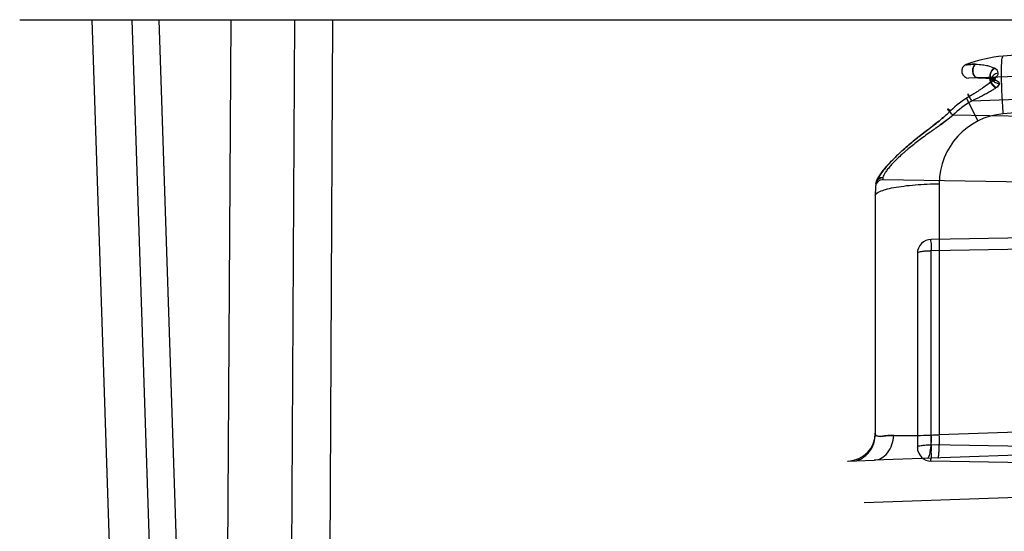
# Model space of a CAD drawing. Header units: millimetres. Extents: x 0 to 297, y 0 to 210.
# Tile 276 of 438: x 146.239 to 146.66, y 159.618 to 159.837. Entities that reach past the tile are written whole.
import ezdxf

# ---------------------------------------------------------------- set-up
doc = ezdxf.new("R2010")
doc.units = ezdxf.units.MM
doc.header["$LTSCALE"] = 16.335
doc.layers.add('INTFCLR_144815', color=7, linetype='CONTINUOUS')
doc.layers.add('INTFCLR_72935', color=7, linetype='CONTINUOUS')

msp = doc.modelspace()

# ---------------------------------------------------------------- linework, layer by layer
at = {"layer": 'INTFCLR_144815', "color": 6, "linetype": 'Continuous'}
msp.add_line((146.2386356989, 159.8370621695), (147.3604432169, 159.8370621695), dxfattribs=at)
at = {"layer": 'INTFCLR_144815', "color": 9, "linetype": 'Continuous'}
for p, q in [((146.2851556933, 159.3689564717), (146.2697055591, 159.8370621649)), ((146.3023041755, 159.3697227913), (146.2867607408, 159.8370621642)), ((146.2981188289, 159.8370621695), (146.3137612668, 159.3691406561)), ((146.2981262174, 159.8370621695), (146.3137477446, 159.3697688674)), ((146.326092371, 159.3691406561), (146.3290991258, 159.8370621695)), ((146.3260964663, 159.3697688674), (146.3290992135, 159.8370621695)), ((146.3561845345, 159.8370621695), (146.3535427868, 159.3697688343)), ((146.37243563, 159.8370621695), (146.3700117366, 159.3699259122))]:
    msp.add_line(p, q, dxfattribs=at)
at = {"layer": 'INTFCLR_72935', "color": 9, "linetype": 'Continuous'}
for p, q in [((146.8326356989, 159.8366688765), (146.6594063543, 159.8215132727)), ((146.8326356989, 159.8186688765), (146.6447050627, 159.8121061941)), ((146.8326356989, 159.8119726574), (146.6594063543, 159.7968170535)), ((146.8326356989, 159.8087586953), (146.6458070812, 159.8022344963)), ((146.6436247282, 159.8034443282), (146.6485226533, 159.7937228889)), ((146.6325998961, 159.7921474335), (146.637839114, 159.7962231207)), ((146.8326356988, 159.7928229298), (146.637839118, 159.7962231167)), ((146.6079284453, 159.7695198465), (146.6078183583, 159.7685930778)), ((146.8326356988, 159.7646688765), (146.6078183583, 159.7685930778)), ((146.6320210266, 159.7669312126), (146.6320210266, 159.6595582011)), ((146.6046356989, 159.7617415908), (146.6046356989, 159.659720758)), ((146.8326356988, 159.7466688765), (146.6285309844, 159.7431062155)), ((146.6809621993, 159.73906405), (146.6285309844, 159.7381488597)), ((146.6226356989, 159.7371071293), (146.6226356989, 159.6542196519)), ((146.6285309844, 159.6552613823), (146.6285309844, 159.7381488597)), ((146.6992763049, 159.6619068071), (146.6320210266, 159.659558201)), ((146.8326356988, 159.6566688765), (146.6041719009, 159.6486907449)), ((146.6285309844, 159.6552613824), (146.628510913, 159.6542196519)), ((146.8326356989, 159.6516987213), (146.6285309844, 159.6552613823)), ((146.8326356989, 159.6446579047), (146.6285309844, 159.6482205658))]:
    msp.add_line(p, q, dxfattribs=at)
at = {"layer": 'INTFCLR_72935', "color": 7, "linetype": 'Continuous'}
msp.add_line((146.6561219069, 159.807805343), (146.656394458, 159.8080020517), dxfattribs=at)
msp.add_line((146.6561219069, 159.807805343), (146.656394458, 159.8080020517), dxfattribs=at)
at = {"layer": 'INTFCLR_72935', "color": 6, "linetype": 'Continuous'}
for p, q in [((146.5927102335, 159.6482904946), (146.5930544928, 159.6483025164)), ((146.5930544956, 159.6483025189), (146.5966369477, 159.6484276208)), ((146.5966369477, 159.6484276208), (146.6041719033, 159.6486907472)), ((146.5998689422, 159.6305295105), (146.8326356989, 159.6386579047))]:
    msp.add_line(p, q, dxfattribs=at)
at = {"layer": 'INTFCLR_72935', "color": 9, "linetype": 'Continuous'}
for centre, radius, start, end in [((146.6646356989, 159.7617415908), 0.06, 95.0000000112, 110.5788977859), ((146.6446003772, 159.815104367), 0.003, 110.5788977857, 272.0000000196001), ((146.6664767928, 159.7677910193), 0.04234843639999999, 120.5007754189, 134.4268767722), ((146.6664222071, 159.7666231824), 0.0411478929, 120.0662323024, 133.9987627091), ((146.6665855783, 159.7676221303), 0.0425493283, 120.5087066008, 122.6585053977), ((146.6620210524, 159.7669311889), 0.0300000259, 95.0000452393, 179.9999547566), ((146.6077660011, 159.7655935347), 0.003, 89.0000000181, 176.125114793), ((146.6646356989, 159.7617415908), 0.06, 175.0732094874, 180), ((146.6286356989, 159.7371071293), 0.006, 90.9999999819, 180.0000000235), ((146.5926356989, 159.6602952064), 0.012, 271.9999999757, 360), ((146.6140804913, 160.0782955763), 0.4191215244, 272.0018423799, 272.4533006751), ((146.6286356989, 159.6542196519), 0.006, 180.0000000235, 269.0000000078)]:
    msp.add_arc(centre, radius, start, end, dxfattribs=at)
for points, knots in [([(146.6594063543, 159.7968170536), (146.6591737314, 159.7999580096), (146.6588855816, 159.8045590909), (146.6586627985, 159.8104439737), (146.6586073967, 159.8137302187), (146.6586247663, 159.8160427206), (146.6586787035, 159.818062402), (146.6588059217, 159.8198491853), (146.6590571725, 159.8211212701), (146.6592902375, 159.8215031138), (146.6594063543, 159.8215132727)], [0, 0, 0, 0, 0.3800388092, 0.5562130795, 0.7104722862, 0.7767893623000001, 0.8348722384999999, 0.9554954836, 0.9859353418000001, 1, 1, 1, 1]), ([(146.6435458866, 159.8179129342), (146.6429281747, 159.817682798), (146.6461553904, 159.8180650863), (146.6468349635, 159.8179734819), (146.6474908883, 159.8179854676)], [0, 0, 0, 0, 0.5011994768, 1, 1, 1, 1]), ([(146.6435458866, 159.8179129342), (146.6429281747, 159.817682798), (146.6461553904, 159.8180650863), (146.6468349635, 159.8179734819), (146.6474908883, 159.8179854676)], [0, 0, 0, 0, 0.5011994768, 1, 1, 1, 1]), ([(146.6474908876, 159.8179854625), (146.646834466, 159.8179729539), (146.6461552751, 159.8180657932), (146.6429289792, 159.8176821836), (146.6435459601, 159.8179127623)], [0, 0, 0, 0, 0.4991946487, 1, 1, 1, 1]), ([(146.6474908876, 159.8179854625), (146.646834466, 159.8179729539), (146.6461552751, 159.8180657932), (146.6429289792, 159.8176821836), (146.6435459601, 159.8179127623)], [0, 0, 0, 0, 0.4991946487, 1, 1, 1, 1]), ([(146.6474908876, 159.8179854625), (146.6473179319, 159.8178718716), (146.6467006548, 159.8172838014), (146.6462533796, 159.8158150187), (146.646355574, 159.8137654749), (146.6475807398, 159.812206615), (146.6484494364, 159.8122369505)], [0, 0, 0, 0, 0.08972429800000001, 0.3628564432, 0.6230906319, 1, 1, 1, 1]), ([(146.6484494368, 159.8122369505), (146.648266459, 159.8122305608), (146.6475233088, 159.8123623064), (146.6465854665, 159.8134930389), (146.6461301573, 159.8155567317), (146.6466508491, 159.817433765), (146.6474908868, 159.8179854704)], [0, 0, 0, 0, 0.07883333, 0.3143047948, 0.567270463, 1, 1, 1, 1]), ([(146.6474908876, 159.8179854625), (146.6485339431, 159.8180069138), (146.6502833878, 159.8179051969), (146.653015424, 159.817380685), (146.6546775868, 159.8168039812), (146.6555953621, 159.8163167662)], [0, 0, 0, 0, 0.3750966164, 0.6264115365, 1, 1, 1, 1]), ([(146.656196, 159.8111657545), (146.6559937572, 159.8110792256), (146.6552789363, 159.8108543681), (146.6538673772, 159.8115215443), (146.6535681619, 159.813962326), (146.6545858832, 159.8157058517), (146.6555953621, 159.8163167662)], [0, 0, 0, 0, 0.0888801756, 0.2965263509, 0.5232500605, 1, 1, 1, 1]), ([(146.6555914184, 159.8163189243), (146.6553730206, 159.8161866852), (146.6547505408, 159.8156881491), (146.6541184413, 159.8147383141), (146.653784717, 159.813607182), (146.6536924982, 159.8123597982), (146.6545206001, 159.8108390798), (146.6557719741, 159.8109874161), (146.6561922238, 159.8111672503)], [0, 0, 0, 0, 0.1019473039, 0.3156559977, 0.4429144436, 0.568418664, 0.81747431, 1, 1, 1, 1]), ([(146.6577861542, 159.809745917), (146.657505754, 159.8097382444), (146.6567002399, 159.8098048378), (146.6554060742, 159.8103142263), (146.6543817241, 159.8118002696), (146.6551323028, 159.8137509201), (146.6564953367, 159.8142446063), (146.6572559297, 159.8143159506)], [0, 0, 0, 0, 0.106078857, 0.303547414, 0.5116360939, 0.7111033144, 1, 1, 1, 1]), ([(146.6555351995, 159.8116591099), (146.655747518, 159.8118606), (146.6564813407, 159.8125959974), (146.6572594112, 159.8135448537), (146.6572556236, 159.8143159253)], [0, 0, 0, 0, 0.2751553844, 1, 1, 1, 1]), ([(146.6555369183, 159.8116606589), (146.6557491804, 159.8118619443), (146.6564851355, 159.8125973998), (146.6572430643, 159.813545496), (146.6572559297, 159.8143159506)], [0, 0, 0, 0, 0.27516577, 1, 1, 1, 1]), ([(146.6555369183, 159.8116606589), (146.6550647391, 159.8112081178), (146.6540506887, 159.8103567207), (146.6523597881, 159.8090647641), (146.6507129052, 159.8079045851), (146.6491444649, 159.8068540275), (146.6477766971, 159.8059757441), (146.6463896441, 159.8051170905), (146.6454539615, 159.8045589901), (146.644984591, 159.8042805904)], [0, 0, 0, 0, 0.1521284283, 0.3074961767, 0.494994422, 0.6205658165, 0.7465887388, 0.8730623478, 1, 1, 1, 1]), ([(146.656196, 159.8111657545), (146.6556013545, 159.8113964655), (146.6543508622, 159.8117526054), (146.6517666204, 159.8121952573), (146.6497743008, 159.8122832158), (146.6484494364, 159.8122369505)], [0, 0, 0, 0, 0.2434256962, 0.4940639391, 1, 1, 1, 1]), ([(146.6484494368, 159.8122369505), (146.6487808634, 159.8122485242), (146.6497729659, 159.8122633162), (146.6514245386, 159.8121894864), (146.6536936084, 159.8118995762), (146.6552892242, 159.8115173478), (146.6561922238, 159.8111672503)], [0, 0, 0, 0, 0.1266139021, 0.3787558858, 0.6302353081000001, 1, 1, 1, 1]), ([(146.6561187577, 159.8078097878), (146.6559027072, 159.807962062), (146.6552807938, 159.8084756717), (146.6545590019, 159.809314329), (146.654015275, 159.8102748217), (146.6537613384, 159.8110034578), (146.653753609, 159.811773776), (146.6545922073, 159.8122034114), (146.6551812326, 159.8118704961), (146.6555369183, 159.8116606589)], [0, 0, 0, 0, 0.121074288, 0.3683290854, 0.5030527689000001, 0.6209147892, 0.7297653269, 0.8108355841, 1, 1, 1, 1]), ([(146.6561187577, 159.8078097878), (146.6556493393, 159.8074760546), (146.6546620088, 159.8068370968), (146.6530130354, 159.8058787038), (146.6514082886, 159.8050074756), (146.649875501, 159.8042140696), (146.6485370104, 159.8035431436), (146.647179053, 159.8028833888), (146.6462661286, 159.8024501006), (146.6458070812, 159.8022344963)], [0, 0, 0, 0, 0.1472520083, 0.3003943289, 0.4875634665, 0.6140216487, 0.7416484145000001, 0.8703383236, 1, 1, 1, 1]), ([(146.6561170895, 159.8078085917), (146.6563015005, 159.8079396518), (146.6569574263, 159.8084455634), (146.657788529, 159.8091128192), (146.6577861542, 159.809745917)], [0, 0, 0, 0, 0.263270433, 1, 1, 1, 1]), ([(146.6577861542, 159.809745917), (146.6577812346, 159.8093355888), (146.6571478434, 159.8085828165), (146.6564900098, 159.8080739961), (146.6561187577, 159.8078097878)], [0, 0, 0, 0, 0.4738395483, 1, 1, 1, 1]), ([(146.6449847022, 159.8042803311), (146.6448775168, 159.8044499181), (146.64465542, 159.8047825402), (146.6444751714, 159.8050711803), (146.644145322, 159.8054528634), (146.6444619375, 159.8044802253), (146.6449509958, 159.8038065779), (146.6455127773, 159.8027315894), (146.6458070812, 159.8022344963)], [0, 0, 0, 0, 0.1241647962, 0.2275712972, 0.2747140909, 0.3212039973, 0.6424698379, 1, 1, 1, 1]), ([(146.6368329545, 159.7980339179), (146.63644297, 159.7976498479), (146.6356474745, 159.7968981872), (146.6340126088, 159.7954420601), (146.6319001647, 159.793693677), (146.6297346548, 159.792005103), (146.6279901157, 159.7906626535), (146.6262454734, 159.7893265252), (146.6240804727, 159.7876561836), (146.6215217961, 159.7856298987), (146.6190256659, 159.7835687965), (146.6170054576, 159.7818114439), (146.6154381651, 159.7803882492), (146.6139434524, 159.7789826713), (146.6121786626, 159.7772434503), (146.6096900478, 159.7745901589), (146.6075356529, 159.7720311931), (146.6057541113, 159.7692956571), (146.6049369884, 159.7678178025), (146.604857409, 159.7668945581)], [0, 0, 0, 0, 0.0364387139, 0.0728413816, 0.1457337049, 0.2189333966, 0.255645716, 0.2922775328, 0.365226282, 0.4376831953, 0.5095491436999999, 0.5807078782, 0.6159145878, 0.6504777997, 0.7173040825, 0.7807661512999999, 0.8928932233, 0.9383095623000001, 1, 1, 1, 1]), ([(146.6048574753, 159.7668945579), (146.6048912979, 159.7672869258), (146.6051896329, 159.768195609), (146.6059453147, 159.7696249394), (146.6080951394, 159.7728375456), (146.6106538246, 159.7756918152), (146.6132262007, 159.7782746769), (146.6146978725, 159.7797066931), (146.6166241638, 159.7814803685), (146.619032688, 159.7835769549), (146.6211164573, 159.7852945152), (146.622821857, 159.7866583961), (146.6245458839, 159.7880162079), (146.6267166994, 159.7896882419), (146.6301905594, 159.7923460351), (146.6331957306, 159.7947168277), (146.6356461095, 159.796896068), (146.6364433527, 159.7976477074), (146.6368329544, 159.7980339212)], [0, 0, 0, 0, 0.0262120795, 0.0625250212, 0.1076642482, 0.2830284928, 0.3163416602, 0.3503516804, 0.4196827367, 0.4905949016, 0.5628604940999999, 0.5993969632, 0.6359370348, 0.7089225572, 0.7817633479, 0.9270944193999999, 0.963486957, 1, 1, 1, 1]), ([(146.637839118, 159.7962231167), (146.6374300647, 159.7966346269), (146.6368212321, 159.797247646), (146.6361241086, 159.7981518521), (146.6357584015, 159.7984968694), (146.6356044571, 159.7990126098), (146.6360667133, 159.7986964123), (146.6363585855, 159.7984589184), (146.6366780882, 159.7981766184), (146.6368329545, 159.7980339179)], [0, 0, 0, 0, 0.3513097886, 0.5331837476, 0.6616689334, 0.7037773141, 0.7620544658, 0.8724961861, 1, 1, 1, 1]), ([(146.637839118, 159.7962231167), (146.6374549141, 159.795895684), (146.6366803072, 159.7952462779), (146.6350922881, 159.7939883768), (146.6330576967, 159.7924690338), (146.63099038, 159.790989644), (146.6293322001, 159.7898119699), (146.6276854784, 159.7886414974), (146.6256527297, 159.7871818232), (146.6232632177, 159.7854138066), (146.6209459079, 159.7836236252), (146.6190738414, 159.7821063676), (146.6176285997, 159.7808803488), (146.6162567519, 159.7796775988), (146.6146427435, 159.7781959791), (146.6128547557, 159.7764364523), (146.6112846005, 159.774749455), (146.6099513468, 159.7731749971), (146.6087736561, 159.7715198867), (146.6080092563, 159.7702950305), (146.6079284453, 159.7695198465)], [0, 0, 0, 0, 0.0374236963, 0.0749285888, 0.1501732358, 0.2256449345, 0.2633880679, 0.3009523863, 0.3754224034, 0.4489121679, 0.521306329, 0.5924934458, 0.6275337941, 0.6618037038, 0.7277421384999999, 0.7899469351, 0.8476680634, 0.8987343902, 0.9422199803, 1, 1, 1, 1]), ([(146.6079284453, 159.7695198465), (146.6075666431, 159.7695317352), (146.6061363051, 159.7693639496), (146.6049483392, 159.7679494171), (146.604857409, 159.7668945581)], [0, 0, 0, 0, 0.2547899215, 1, 1, 1, 1]), ([(146.6048574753, 159.7668945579), (146.6048874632, 159.7672424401), (146.6052560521, 159.7686489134), (146.6068552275, 159.7695551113), (146.6079284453, 159.7695198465)], [0, 0, 0, 0, 0.2453828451, 1, 1, 1, 1]), ([(146.6046356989, 159.7617415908), (146.6046356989, 159.7626191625), (146.6066576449, 159.7637136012), (146.6092565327, 159.764570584), (146.6127896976, 159.7653608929), (146.6170038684, 159.7659929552), (146.6235149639, 159.7666575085), (146.6285850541, 159.7668790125), (146.6320210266, 159.7669312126)], [0, 0, 0, 0, 0.0925205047, 0.1855552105, 0.3114203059, 0.4650078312, 0.6377109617, 1, 1, 1, 1]), ([(146.6285309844, 159.7431062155), (146.6279553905, 159.7430961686), (146.6287080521, 159.7412488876), (146.6284395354, 159.7398877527), (146.628522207, 159.7387391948), (146.6285309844, 159.7381488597)], [0, 0, 0, 0, 0.3483482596, 0.6427453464, 1, 1, 1, 1]), ([(146.6285309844, 159.7381488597), (146.6280151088, 159.738147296), (146.6269742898, 159.738118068), (146.6253554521, 159.7380134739), (146.6240825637, 159.7377520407), (146.6226356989, 159.7375744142), (146.6226356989, 159.7371071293)], [0, 0, 0, 0, 0.2548598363, 0.5212552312, 0.7691466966, 1, 1, 1, 1]), ([(146.5966369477, 159.6484276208), (146.5977647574, 159.6488257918), (146.5994043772, 159.6496983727), (146.6012568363, 159.651318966), (146.6024755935, 159.6527757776), (146.6034451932, 159.6544084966), (146.6043580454, 159.6566918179), (146.6046356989, 159.6585263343), (146.6046356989, 159.6597207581)], [0, 0, 0, 0, 0.2437788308, 0.3712227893, 0.5002298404, 0.6292025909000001, 0.7565491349, 1, 1, 1, 1]), ([(146.6041719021, 159.648690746), (146.6051976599, 159.6487265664), (146.6074197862, 159.6493590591), (146.6101376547, 159.6517915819), (146.6119547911, 159.6552756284), (146.6124806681, 159.6579318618), (146.6125767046, 159.6592711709)], [0, 0, 0, 0, 0.209869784, 0.453534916, 0.7254414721, 1, 1, 1, 1]), ([(146.6125767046, 159.6592711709), (146.6119725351, 159.6592791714), (146.6108474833, 159.6592675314), (146.6092052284, 159.6591142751), (146.6073683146, 159.6589023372), (146.6046356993, 159.6586356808), (146.6046356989, 159.6597207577)], [0, 0, 0, 0, 0.2252888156, 0.4239483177, 0.5954210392, 1, 1, 1, 1]), ([(146.6046356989, 159.6597207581), (146.6046356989, 159.6589891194), (146.6070673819, 159.6587351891), (146.6093353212, 159.6592050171), (146.6114387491, 159.6592786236), (146.6125767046, 159.6592711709)], [0, 0, 0, 0, 0.2700017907, 0.5800432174, 1, 1, 1, 1]), ([(146.6125767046, 159.6592711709), (146.6139461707, 159.6592338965), (146.6168897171, 159.6592014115), (146.6215569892, 159.6592337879), (146.6266690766, 159.6593519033), (146.6302066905, 159.6594805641), (146.6320210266, 159.6595582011)], [0, 0, 0, 0, 0.2113104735, 0.4539993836, 0.7198930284, 1, 1, 1, 1]), ([(146.626774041, 159.649480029), (146.6271157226, 159.6494919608), (146.6278427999, 159.6506095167), (146.6282562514, 159.6526328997), (146.6286627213, 159.6558009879), (146.6287210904, 159.6581636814), (146.6287210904, 159.6594298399)], [0, 0, 0, 0, 0.0986461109, 0.3139044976, 0.6346728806, 1, 1, 1, 1]), ([(146.6313939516, 159.6496413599), (146.6314707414, 159.6496440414), (146.6316188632, 159.6499303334), (146.6318012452, 159.6508077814), (146.6319323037, 159.6522734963), (146.6320108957, 159.6540714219), (146.6320605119, 159.6564435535), (146.6320465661, 159.6582934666), (146.6320210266, 159.659558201)], [0, 0, 0, 0, 0.0230201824, 0.0768955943, 0.2909468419, 0.4451714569, 0.6210090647, 1, 1, 1, 1]), ([(146.6226356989, 159.6542196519), (146.6226356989, 159.6548117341), (146.6243662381, 159.6549012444), (146.6260970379, 159.6552275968), (146.6276182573, 159.6552586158), (146.6285309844, 159.6552613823)], [0, 0, 0, 0, 0.2930524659, 0.5482414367, 1, 1, 1, 1]), ([(146.628510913, 159.6542196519), (146.6285028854, 159.6537595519), (146.6285028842, 159.6528608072), (146.6284219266, 159.6513129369), (146.6287099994, 159.6500885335), (146.6280074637, 159.6482297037), (146.6285309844, 159.6482205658)], [0, 0, 0, 0, 0.2300722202, 0.4568351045, 0.7382143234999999, 1, 1, 1, 1])]:
    msp.add_open_spline(points, degree=3, knots=knots, dxfattribs=at)
for points in [[(146.6572559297, 159.8143159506), (146.6572704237, 159.8151839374), (146.6563560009, 159.815907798), (146.6555914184, 159.8163189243)], [(146.6572556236, 159.8143159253), (146.6572667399, 159.81518251), (146.6563573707, 159.8159039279), (146.6555953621, 159.8163167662)], [(146.6561922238, 159.8111672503), (146.656855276, 159.8109081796), (146.6578209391, 159.8104569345), (146.6577861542, 159.809745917)]]:
    msp.add_open_spline(points, degree=3, dxfattribs=at)
at = {"layer": 'INTFCLR_72935', "color": 7, "linetype": 'Continuous'}
for points, knots in [([(146.6558185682, 159.8119234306), (146.6551733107, 159.8112690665), (146.6534172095, 159.8098391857), (146.6511542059, 159.8081991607), (146.6491440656, 159.8068533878), (146.647776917, 159.8059758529), (146.6463898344, 159.805117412), (146.6454544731, 159.8045584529), (146.6449847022, 159.8042803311)], [0, 0, 0, 0, 0.2075786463, 0.5097489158, 0.6315629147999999, 0.7538809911, 0.8766881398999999, 1, 1, 1, 1]), ([(146.6561170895, 159.8078085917), (146.6559010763, 159.8079609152), (146.6552792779, 159.8084746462), (146.6545576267, 159.809313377), (146.6540139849, 159.8102738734), (146.6537600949, 159.8110024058), (146.6537522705, 159.811772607), (146.654590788, 159.8122020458), (146.6551796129, 159.8118689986), (146.6555351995, 159.8116591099)], [0, 0, 0, 0, 0.1210855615, 0.3683616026, 0.5030930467, 0.6209563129, 0.729793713, 0.8108435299, 1, 1, 1, 1]), ([(146.656394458, 159.8080020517), (146.656172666, 159.8081468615), (146.655532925, 159.8086422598), (146.6547892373, 159.8094705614), (146.6542324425, 159.8104313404), (146.6539711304, 159.8111769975), (146.6539791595, 159.8119651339), (146.6548256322, 159.8124302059), (146.6554485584, 159.8121248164), (146.6558185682, 159.8119234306)], [0, 0, 0, 0, 0.1194022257, 0.3635508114, 0.4971294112, 0.6147797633, 0.7256995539, 0.8101033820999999, 1, 1, 1, 1])]:
    msp.add_open_spline(points, degree=3, knots=knots, dxfattribs=at)

doc.saveas('drawing.dxf')
